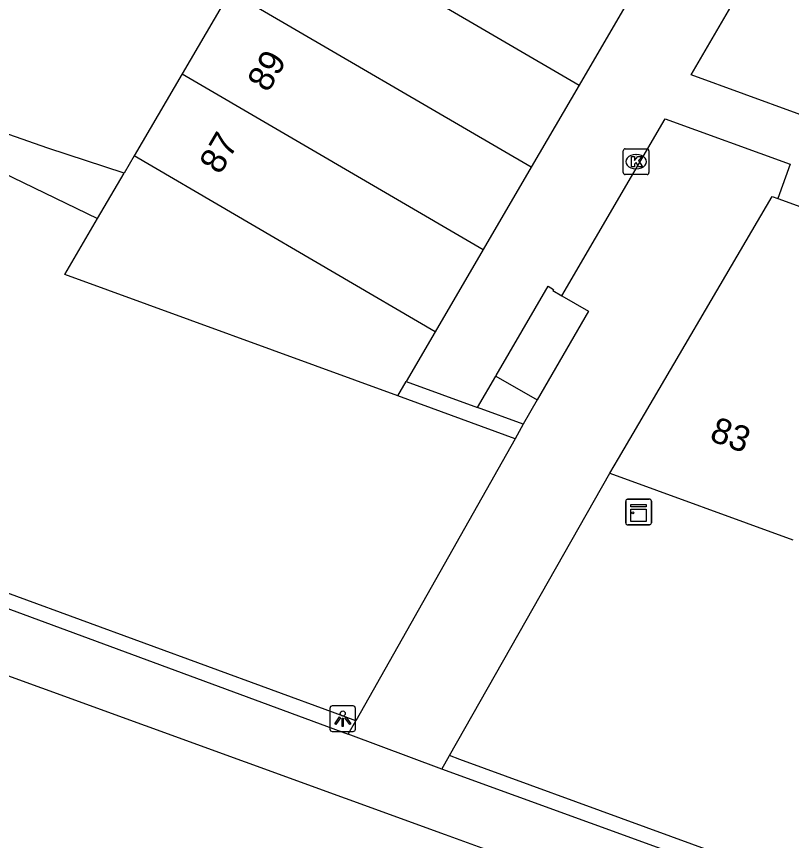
# Model space of a CAD drawing. Extents: x 155275 to 156263, y 382654 to 383635.
# Drawn here: x 156084.89 to 156115.09, y 383153.24 to 383185.34 of the extents above; entities that cross this region are included whole.
import ezdxf

# ---------------------------------------------------------------- set-up
doc = ezdxf.new("R2010")
doc.units = 0
for name, color, linetype in [('IMGEO_Groenvoorziening', 7, 'Continuous'), ('IMGEO_Haag', 7, 'Continuous'), ('IMGEO_Kast', 7, 'Continuous'), ('IMGEO_Kolk', 7, 'Continuous'), ('IMGEO_Lichtpunt', 7, 'Continuous'), ('IMGEO_Meer_plas_ven_vijver', 7, 'Continuous'), ('IMGEO_Muur', 7, 'Continuous'), ('IMGEO_Pand', 7, 'Continuous'), ('IMGEO_Pand_nummerreeks', 7, 'Continuous'), ('IMGEO_Rijbaan_lokaal_open', 7, 'Continuous'), ('IMGEO_Voetpad_open', 7, 'Continuous')]:
    doc.layers.add(name, color=color, linetype=linetype)

msp = doc.modelspace()

# ---------------------------------------------------------------- linework, layer by layer
at = {"layer": 'IMGEO_Groenvoorziening'}
msp.add_lwpolyline([(156077.579, 383193.105), (156077.94, 383188.095), (156078.545, 383182.064), (156088.055, 383177.478)], dxfattribs=at)
at = {"layer": 'IMGEO_Haag'}
for points in [[(156098.116, 383157.903), (156097.306, 383158.199), (156074.969, 383166.382), (155960.416, 383208.185), (155960.153, 383207.493)], [(156187.526, 383125.255), (156102.17, 383156.398), (156101.766, 383156.548)]]:
    msp.add_lwpolyline(points, dxfattribs=at)
at = {"layer": 'IMGEO_Kast'}
for p, q in [((156108.632, 383165.611), (156108.632, 383166.452)), ((156108.632, 383166.452), (156108.632, 383165.611)), ((156108.707, 383166.536), (156109.548, 383166.536)), ((156109.548, 383166.536), (156108.707, 383166.536)), ((156109.632, 383166.461), (156109.632, 383165.62)), ((156109.632, 383165.62), (156109.632, 383166.461)), ((156109.557, 383165.536), (156108.716, 383165.536)), ((156108.716, 383165.536), (156109.557, 383165.536))]:
    msp.add_line(p, q, dxfattribs=at)
for points in [[(156108.827, 383166.326), (156109.427, 383166.326), (156109.427, 383166.241), (156108.827, 383166.241), (156108.827, 383166.326)], [(156108.827, 383166.151), (156109.427, 383166.151), (156109.427, 383165.662), (156108.827, 383165.662), (156108.827, 383166.151)]]:
    msp.add_lwpolyline(points, dxfattribs=at)
msp.add_circle((156108.911, 383166), 0.0377, dxfattribs=at)
for centre, start, end in [((156108.71, 383166.458), 92.4484, 184.2845), ((156108.71, 383166.458), 92.4484, 184.2845), ((156109.554, 383166.458), 2.4484, 94.2845), ((156109.554, 383166.458), 2.4484, 94.2845), ((156108.71, 383165.614), 182.4484, 274.2845), ((156108.71, 383165.614), 182.4484, 274.2845), ((156109.554, 383165.614), 272.4484, 4.2845), ((156109.554, 383165.614), 272.4484, 4.2845)]:
    msp.add_arc(centre, 0.0779, start, end, dxfattribs=at)
at = {"layer": 'IMGEO_Kolk'}
for p, q in [((156108.535, 383179.26), (156108.535, 383180.112)), ((156108.61, 383180.186), (156109.462, 383180.186)), ((156109.536, 383180.112), (156109.536, 383179.26)), ((156109.023, 383179.966), (156109.048, 383179.966)), ((156109.046, 383179.406), (156109.021, 383179.406)), ((156109.462, 383179.186), (156108.61, 383179.186))]:
    msp.add_line(p, q, dxfattribs=at)
for points in [[(156108.535, 383179.26), (156108.535, 383180.112)], [(156108.61, 383180.186), (156109.462, 383180.186)], [(156109.536, 383180.112), (156109.536, 383179.26)], [(156108.856, 383179.886), (156108.979, 383179.886), (156108.979, 383179.735), (156109.109, 383179.886), (156109.273, 383179.886), (156109.127, 383179.735), (156109.28, 383179.486), (156109.128, 383179.486), (156109.043, 383179.65), (156108.979, 383179.583), (156108.979, 383179.486), (156108.856, 383179.486), (156108.856, 383179.886)], [(156109.462, 383179.186), (156108.61, 383179.186)]]:
    msp.add_lwpolyline(points, dxfattribs=at)
for centre, start, end in [((156108.612, 383180.11), 91.552, 178.448), ((156108.612, 383180.11), 91.552, 178.448), ((156109.46, 383180.11), 1.552, 88.448), ((156109.46, 383180.11), 1.552, 88.448), ((156108.612, 383179.262), 181.552, 268.448), ((156108.612, 383179.262), 181.552, 268.448), ((156109.46, 383179.262), 271.552, 358.448), ((156109.46, 383179.262), 271.552, 358.448)]:
    msp.add_arc(centre, 0.0765, start, end, dxfattribs=at)
for centre, major_axis, ratio, start_param, end_param in [((156109.022, 383179.686), (-0.387, 0.002), 0.722429, 4.712389, 7.853982), ((156109.047, 383179.686), (-0.39, 0.002), 0.717154, 1.570796, 4.712389)]:
    msp.add_ellipse(centre, major_axis=major_axis, ratio=ratio, start_param=start_param, end_param=end_param, dxfattribs=at)
at = {"layer": 'IMGEO_Lichtpunt'}
for p, q in [((156097.105, 383158.387), (156097.105, 383157.58)), ((156097.105, 383158.387), (156097.105, 383157.58)), ((156098.007, 383158.482), (156097.199, 383158.482)), ((156098.007, 383158.482), (156097.199, 383158.482)), ((156098.101, 383157.58), (156098.101, 383158.387)), ((156098.101, 383157.58), (156098.101, 383158.387)), ((156097.199, 383157.486), (156098.007, 383157.486)), ((156097.199, 383157.486), (156098.007, 383157.486))]:
    msp.add_line(p, q, dxfattribs=at)
for points in [[(156097.479, 383158.051), (156097.518, 383158.023), (156097.33, 383157.761), (156097.292, 383157.788), (156097.479, 383158.051)], [(156097.581, 383158.003), (156097.628, 383158.003), (156097.628, 383157.681), (156097.581, 383157.681), (156097.581, 383158.003)], [(156097.691, 383158.023), (156097.729, 383158.05), (156097.916, 383157.788), (156097.877, 383157.76), (156097.691, 383158.023)]]:
    msp.add_lwpolyline(points, dxfattribs=at)
msp.add_circle((156097.604, 383158.185), 0.0994, dxfattribs=at)
for centre, start, end in [((156097.199, 383158.387), 90, 180), ((156097.199, 383158.387), 90, 180), ((156098.007, 383158.387), 0, 90), ((156098.007, 383158.387), 0, 90), ((156097.199, 383157.58), 180, 270), ((156097.199, 383157.58), 180, 270), ((156098.007, 383157.58), 270, 0), ((156098.007, 383157.58), 270, 360)]:
    msp.add_arc(centre, 0.0946, start, end, dxfattribs=at)
at = {"layer": 'IMGEO_Meer_plas_ven_vijver'}
msp.add_lwpolyline([(156089.082, 383179.238), (156086.115, 383180.214), (156084.6, 383180.747)], dxfattribs=at)
at = {"layer": 'IMGEO_Muur'}
for points in [[(156100.071, 383171.115), (156102.856, 383170.107)], [(156104.326, 383168.89), (156099.749, 383170.562)], [(156104.633, 383169.464), (156102.856, 383170.107)], [(156104.633, 383169.464), (156104.326, 383168.89)]]:
    msp.add_lwpolyline(points, dxfattribs=at)
at = {"layer": 'IMGEO_Pand'}
for points in [[(156095.082, 383189.521), (156106.817, 383182.672)], [(156093.212, 383186.317), (156091.343, 383183.112)], [(156104.947, 383179.468), (156093.212, 383186.317)], [(156108.687, 383185.876), (156106.817, 383182.672)], [(156091.343, 383183.112), (156089.473, 383179.908)], [(156091.343, 383183.112), (156103.077, 383176.264)], [(156106.817, 383182.672), (156104.947, 383179.468)], [(156089.473, 383179.908), (156089.082, 383179.238)], [(156101.206, 383173.06), (156089.473, 383179.908)], [(156104.947, 383179.468), (156103.077, 383176.264)], [(156088.055, 383177.478), (156089.082, 383179.238)], [(156108.018, 383167.55), (156108.349, 383168.115), (156114.336, 383178.335), (156114.561, 383178.253)], [(156114.561, 383178.253), (156116.351, 383177.603)], [(156099.749, 383170.562), (156086.775, 383175.284), (156088.055, 383177.478)], [(156103.077, 383176.264), (156101.206, 383173.06)], [(156101.206, 383173.06), (156100.071, 383171.115)], [(156099.749, 383170.562), (156100.071, 383171.115)], [(156108.018, 383167.55), (156115.142, 383164.955)]]:
    msp.add_lwpolyline(points, dxfattribs=at)
at = {"layer": 'IMGEO_Rijbaan_lokaal_open'}
msp.add_lwpolyline([(156204.033, 383205.238), (156228.866, 383168.866), (156217.035, 383149.311), (156178.139, 383163.436), (156137.485, 383178.2), (156135.964, 383174.027), (156111.188, 383183.073), (156116.725, 383192.583), (156120.763, 383193.233), (156122.533, 383182.684), (156123.046, 383179.545), (156162.764, 383186.229), (156181.178, 383198.778)], dxfattribs=at)
at = {"layer": 'IMGEO_Voetpad_open'}
for points in [[(155960.153, 383207.493), (156037.858, 383179.351), (156065.383, 383169.298), (156074.766, 383165.893), (156097.818, 383157.376)], [(156106.149, 383174.453), (156110.174, 383181.36), (156115.044, 383179.593), (156114.561, 383178.253)], [(156036.634, 383177.153), (156074.168, 383163.435), (156101.596, 383153.469), (156118.593, 383147.293)], [(156103.569, 383171.331), (156103.581, 383171.351), (156105.61, 383174.834), (156105.816, 383174.708), (156105.789, 383174.661), (156106.149, 383174.453)], [(156106.149, 383174.453), (156107.181, 383173.858), (156105.183, 383170.413)], [(156102.856, 383170.107), (156103.569, 383171.331)], [(156103.569, 383171.331), (156105.183, 383170.413)], [(156105.183, 383170.413), (156104.633, 383169.464)], [(156104.326, 383168.89), (156098.116, 383157.903)], [(156101.766, 383156.548), (156108.018, 383167.55)], [(156097.818, 383157.376), (156098.116, 383157.903)], [(156101.464, 383156.016), (156097.818, 383157.376)], [(156101.464, 383156.016), (156101.766, 383156.548)], [(156187.394, 383124.725), (156156.505, 383136.033), (156101.464, 383156.016)]]:
    msp.add_lwpolyline(points, dxfattribs=at)

# ---------------------------------------------------------------- texts
at = {"layer": 'IMGEO_Pand_nummerreeks'}
for s, rotation, p in [('89', 59.7353, (156094.694, 383182.347)), ('87', 59.7353, (156092.826, 383179.146)), ('83', 339.9856, (156111.856, 383168.834))]:
    msp.add_text(s, height=1, rotation=rotation, dxfattribs=at).set_placement(p)

doc.saveas('drawing.dxf')
